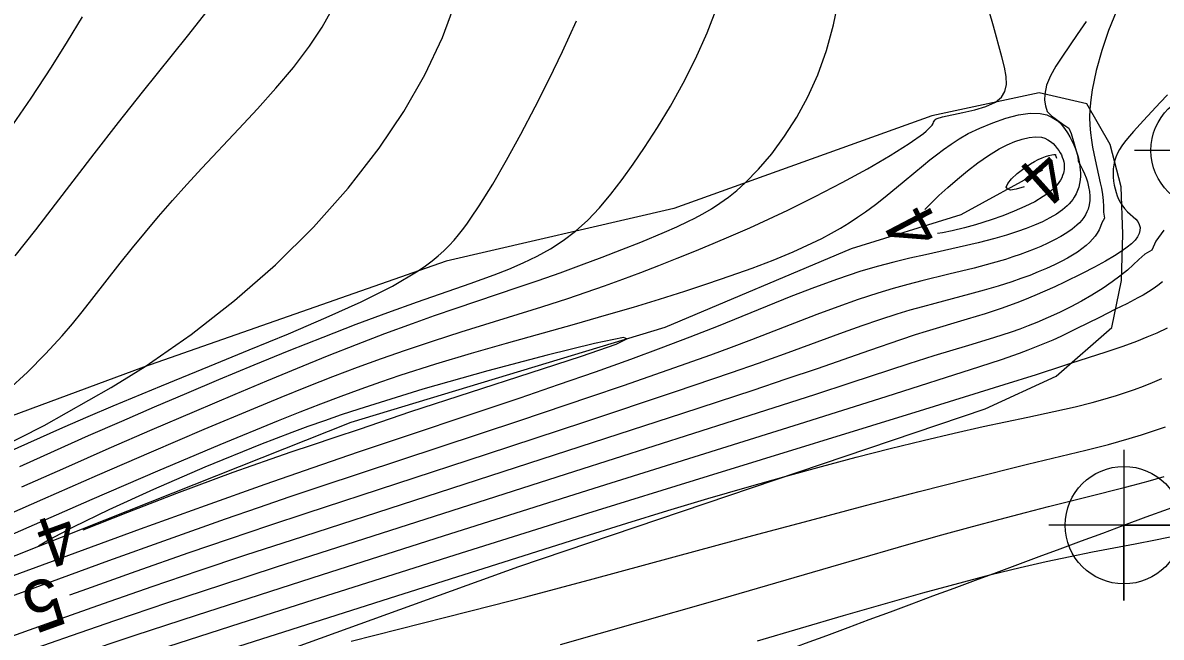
# Model space of a CAD drawing. Extents: x 2602990 to 2605851, y 618069 to 619180.
# Drawn here: x 2603661.29 to 2603706.7, y 618561.61 to 618586.13 of the extents above; entities that cross this region are included whole.
import ezdxf

# ---------------------------------------------------------------- set-up
doc = ezdxf.new("R2010")
doc.units = 0
for name, color, linetype in [('DTM Contours Major', 7, 'Continuous'), ('DTM Contours Major Text', 7, 'Continuous'), ('DTM Contours Minor', 7, 'Continuous'), ('DTM Contours Minor Text', 7, 'Continuous'), ('Exist DTM Breakline', 7, 'Continuous'), ('Exist DTM Crownline', 7, 'Continuous'), ('Exist Roads EOP', 7, 'Continuous'), ('Exist Roads EOP Cogo Point CELL', 7, 'Continuous'), ('Exist Roads Soil Cogo Point CELL', 7, 'Continuous'), ('PH Exist DTM Breakline', 7, 'Continuous')]:
    doc.layers.add(name, color=color, linetype=linetype)

# ---------------------------------------------------------------- blocks, each defined once
blk = doc.blocks.new('EXIST ROADS SOIL COGO POINT')
at = {"layer": 'Exist Roads Soil Cogo Point CELL'}
blk.add_lwpolyline([(0, -0.06), (0, 0.06), (0, 0), (0.06, 0), (-0.06, 0)], dxfattribs=at)
blk.add_circle((0, 0), 0.04688, dxfattribs=at)
blk = doc.blocks.new('EXIST ROADS EOP COGO POINT')
at = {"layer": 'Exist Roads EOP Cogo Point CELL'}
blk.add_lwpolyline([(0, 0.06), (0, -0.06), (0, 0), (0.06, 0), (-0.06, 0)], dxfattribs=at)
blk.add_circle((0, 0), 0.04688, dxfattribs=at)

msp = doc.modelspace()

# ---------------------------------------------------------------- linework, layer by layer
at = {"layer": 'DTM Contours Major'}
for points in [[(2603663.656, 618586.363), (2603663.065, 618585.381), (2603662.42, 618584.365), (2603661.612, 618583.127), (2603660.741, 618581.841)], [(2603700.574, 618579.49), (2603700.515, 618579.576), (2603700.576, 618579.721), (2603700.73, 618579.907), (2603700.951, 618580.112), (2603701.21, 618580.316), (2603701.481, 618580.5), (2603701.641, 618580.593), (2603701.794, 618580.672), (2603701.941, 618580.737), (2603702.08, 618580.789), (2603702.211, 618580.829), (2603702.334, 618580.857), (2603702.411, 618580.869), (2603702.477, 618580.873), (2603702.482, 618580.837), (2603702.495, 618580.804), (2603702.514, 618580.73)], [(2603701.233, 618579.586), (2603701.233, 618579.586), (2603700.915, 618579.491), (2603700.679, 618579.452), (2603700.574, 618579.49)], [(2603674.386, 618561.462), (2603678.162, 618562.411), (2603679.999, 618562.879), (2603681.355, 618563.232), (2603684.039, 618563.949), (2603688.206, 618565.079), (2603690.409, 618565.672), (2603692.663, 618566.273), (2603694.899, 618566.863), (2603697.048, 618567.423), (2603699.041, 618567.933), (2603701.366, 618568.513), (2603703.695, 618569.079), (2603704.595, 618569.31), (2603705.418, 618569.539), (2603705.909, 618569.687), (2603706.392, 618569.843), (2603706.871, 618570.007)]]:
    msp.add_lwpolyline(points, dxfattribs=at)
at = {"layer": 'DTM Contours Minor'}
for points in [[(2603697.753, 618582.315), (2603697.974, 618582.382), (2603698.78, 618582.545), (2603699.255, 618582.655), (2603699.706, 618582.791), (2603700.08, 618582.962), (2603700.321, 618583.157), (2603700.462, 618583.391), (2603700.519, 618583.666), (2603700.507, 618583.986), (2603700.442, 618584.355), (2603700.34, 618584.774), (2603700.006, 618586), (2603699.105, 618589.138)], [(2603659.274, 618568.608), (2603662.14, 618570.058), (2603664.819, 618571.571), (2603665.62, 618572.064), (2603666.173, 618572.419), (2603668.004, 618573.69), (2603669.741, 618575.045), (2603671.371, 618576.477), (2603672.884, 618577.975), (2603674.268, 618579.53), (2603675.51, 618581.133), (2603676.484, 618582.586), (2603677.327, 618584.058), (2603678.027, 618585.54), (2603678.572, 618587.021)], [(2603661.255, 618567.611), (2603663.005, 618568.389), (2603664.742, 618569.154), (2603666.456, 618569.901), (2603668.134, 618570.624), (2603669.765, 618571.318), (2603671.027, 618571.848), (2603672.254, 618572.355), (2603673.446, 618572.839), (2603674.607, 618573.297), (2603675.736, 618573.73), (2603676.838, 618574.136), (2603677.713, 618574.446), (2603678.57, 618574.742), (2603681.048, 618575.576), (2603681.845, 618575.849), (2603682.721, 618576.157), (2603683.575, 618576.466), (2603684.399, 618576.775), (2603685.188, 618577.079), (2603685.936, 618577.378), (2603686.89, 618577.776), (2603687.377, 618577.991), (2603687.84, 618578.209), (2603688.063, 618578.321), (2603688.416, 618578.51), (2603688.76, 618578.711), (2603689.098, 618578.931), (2603689.434, 618579.173), (2603689.769, 618579.443), (2603690.106, 618579.746), (2603690.635, 618580.285), (2603691.162, 618580.905), (2603691.674, 618581.599), (2603692.16, 618582.36), (2603692.605, 618583.18), (2603692.997, 618584.051), (2603693.343, 618585.026), (2603693.622, 618586.042), (2603693.837, 618587.091)], [(2603660.689, 618571.465), (2603661.477, 618572.189), (2603662.197, 618572.915), (2603662.857, 618573.639), (2603663.268, 618574.121), (2603663.662, 618574.602), (2603664.044, 618575.084), (2603665.173, 618576.533), (2603665.667, 618577.15), (2603666.179, 618577.773), (2603666.709, 618578.401), (2603667.259, 618579.035), (2603667.831, 618579.676), (2603668.426, 618580.324), (2603669.91, 618581.895), (2603670.658, 618582.7), (2603671.388, 618583.518), (2603672.082, 618584.351), (2603672.722, 618585.199), (2603673.229, 618585.961), (2603673.676, 618586.734)], [(2603668.636, 618586.59), (2603667.85, 618585.595), (2603666.056, 618583.357), (2603665.095, 618582.149), (2603664.122, 618580.904), (2603662.585, 618578.892), (2603661.793, 618577.867), (2603660.969, 618576.83)], [(2603661.168, 618568.424), (2603662.56, 618569.052), (2603663.915, 618569.657), (2603665.241, 618570.241), (2603666.543, 618570.807), (2603667.829, 618571.358), (2603669.106, 618571.896), (2603670.517, 618572.481), (2603671.911, 618573.048), (2603673.274, 618573.59), (2603674.591, 618574.1), (2603675.849, 618574.573), (2603677.034, 618575.001), (2603679.131, 618575.727), (2603679.615, 618575.899), (2603680.085, 618576.072), (2603680.678, 618576.304), (2603681.251, 618576.549), (2603681.804, 618576.817), (2603682.336, 618577.112), (2603682.846, 618577.443), (2603683.335, 618577.815), (2603683.824, 618578.257), (2603684.293, 618578.75), (2603684.749, 618579.289), (2603685.195, 618579.871), (2603685.637, 618580.493), (2603686.081, 618581.15), (2603686.602, 618581.954), (2603687.122, 618582.808), (2603687.633, 618583.716), (2603688.124, 618584.686), (2603688.587, 618585.723), (2603689.012, 618586.833)], [(2603704.926, 618586.63), (2603704.588, 618585.828), (2603704.325, 618585.02), (2603704.106, 618584.221), (2603703.944, 618583.454), (2603703.885, 618583.057), (2603703.859, 618582.803), (2603703.85, 618582.678), (2603703.841, 618582.353), (2603703.85, 618582.041), (2603703.874, 618581.741), (2603703.911, 618581.452), (2603703.957, 618581.173), (2603704.061, 618580.66), (2603704.266, 618579.747), (2603704.309, 618579.532), (2603704.351, 618579.28), (2603704.381, 618579.036), (2603704.396, 618578.8), (2603704.394, 618578.574), (2603704.428, 618578.336), (2603704.327, 618578.151), (2603704.279, 618578.008), (2603704.218, 618577.871), (2603704.144, 618577.74), (2603704.057, 618577.613), (2603703.958, 618577.491), (2603703.847, 618577.373), (2603703.698, 618577.237), (2603703.532, 618577.106), (2603703.352, 618576.979), (2603703.158, 618576.857), (2603702.951, 618576.737), (2603702.733, 618576.621), (2603702.435, 618576.472), (2603702.121, 618576.328), (2603701.793, 618576.187), (2603701.453, 618576.051), (2603701.101, 618575.921), (2603700.74, 618575.796), (2603700.196, 618575.622), (2603699.633, 618575.458), (2603699.047, 618575.299), (2603697.66, 618574.935), (2603697.169, 618574.802), (2603696.665, 618574.658), (2603696.145, 618574.502), (2603695.461, 618574.28), (2603694.751, 618574.036), (2603694.016, 618573.773), (2603691.651, 618572.91), (2603690.617, 618572.541), (2603689.545, 618572.167), (2603687.306, 618571.404), (2603683.695, 618570.199), (2603679.766, 618568.902), (2603672.624, 618566.566), (2603671.091, 618566.057), (2603669.524, 618565.529), (2603667.92, 618564.978), (2603665.805, 618564.237), (2603663.649, 618563.466), (2603663.154, 618563.287)], [(2603703.7, 618586.18), (2603703.345, 618585.658), (2603702.753, 618584.803), (2603702.494, 618584.397), (2603702.28, 618584.008), (2603702.126, 618583.637), (2603702.048, 618583.285), (2603702.044, 618583.046), (2603702.08, 618582.816), (2603702.148, 618582.594), (2603702.324, 618582.411), (2603702.776, 618582.085), (2603703.006, 618581.927), (2603703.109, 618581.71), (2603703.367, 618580.797), (2603703.384, 618580.602), (2603703.475, 618580.436), (2603703.558, 618580.271), (2603703.632, 618580.107), (2603703.696, 618579.944), (2603703.75, 618579.782), (2603703.801, 618579.59), (2603703.834, 618579.402), (2603703.849, 618579.218), (2603703.845, 618579.038), (2603703.821, 618578.865), (2603703.776, 618578.698), (2603703.73, 618578.581), (2603703.672, 618578.468), (2603703.603, 618578.358), (2603703.523, 618578.252), (2603703.433, 618578.149), (2603703.332, 618578.05), (2603703.144, 618577.892), (2603702.932, 618577.743), (2603702.698, 618577.601), (2603702.445, 618577.465), (2603702.176, 618577.335), (2603701.894, 618577.209), (2603701.628, 618577.099), (2603701.354, 618576.992), (2603701.071, 618576.889), (2603700.781, 618576.788), (2603700.482, 618576.691), (2603699.947, 618576.532), (2603699.234, 618576.34), (2603698.226, 618576.093), (2603697.151, 618575.832), (2603696.584, 618575.686), (2603696, 618575.525), (2603695.399, 618575.345), (2603694.61, 618575.086), (2603693.797, 618574.797), (2603692.963, 618574.486), (2603690.352, 618573.482), (2603689.541, 618573.177), (2603688.717, 618572.873), (2603687.017, 618572.264), (2603685.233, 618571.644), (2603683.896, 618571.187), (2603681.099, 618570.247), (2603673.177, 618567.623), (2603671.946, 618567.209), (2603670.677, 618566.776), (2603669.361, 618566.32), (2603667.09, 618565.516), (2603664.706, 618564.658), (2603659.771, 618562.855)], [(2603660.605, 618568.964), (2603662.885, 618569.977), (2603663.904, 618570.42), (2603664.895, 618570.843), (2603666.822, 618571.65), (2603668.733, 618572.433), (2603670.319, 618573.076), (2603671.889, 618573.723), (2603673.397, 618574.366), (2603674.793, 618575.002), (2603676.03, 618575.626), (2603677.058, 618576.232), (2603677.349, 618576.431), (2603677.614, 618576.629), (2603677.858, 618576.829), (2603678.083, 618577.033), (2603678.294, 618577.242), (2603678.494, 618577.46), (2603678.667, 618577.663), (2603678.835, 618577.875), (2603679.001, 618578.096), (2603679.165, 618578.328), (2603679.497, 618578.827), (2603680.032, 618579.691), (2603680.589, 618580.653), (2603681.158, 618581.688), (2603681.726, 618582.77), (2603682.282, 618583.876), (2603682.815, 618584.981), (2603683.101, 618585.595), (2603683.373, 618586.205)], [(2603706.952, 618583.26), (2603706.654, 618582.955), (2603705.989, 618582.233), (2603705.586, 618581.788), (2603705.349, 618581.512), (2603705.234, 618581.368), (2603705.128, 618581.225), (2603705.033, 618581.079), (2603704.951, 618580.93), (2603704.883, 618580.774), (2603704.831, 618580.61), (2603704.8, 618580.458), (2603704.781, 618580.3), (2603704.775, 618580.138), (2603704.78, 618579.973), (2603704.796, 618579.809), (2603704.823, 618579.646), (2603704.855, 618579.5), (2603704.895, 618579.359), (2603704.941, 618579.224), (2603704.995, 618579.096), (2603705.054, 618578.977), (2603705.119, 618578.868), (2603705.231, 618578.718), (2603705.35, 618578.591), (2603705.68, 618578.291), (2603705.76, 618578.198), (2603705.821, 618578.086), (2603705.849, 618577.968), (2603705.845, 618577.844), (2603705.81, 618577.717), (2603705.745, 618577.588), (2603705.651, 618577.459), (2603705.585, 618577.387), (2603705.511, 618577.316), (2603705.341, 618577.174), (2603705.143, 618577.031), (2603704.828, 618576.828), (2603704.47, 618576.618), (2603704.033, 618576.381), (2603703.546, 618576.129), (2603702.833, 618575.778), (2603702.452, 618575.599), (2603702.057, 618575.42), (2603701.652, 618575.246), (2603701.238, 618575.077), (2603700.932, 618574.959), (2603700.308, 618574.735), (2603699.668, 618574.523), (2603698.955, 618574.303), (2603697.321, 618573.812), (2603696.883, 618573.674), (2603696.303, 618573.484), (2603695.064, 618573.058), (2603692.97, 618572.328), (2603691.727, 618571.905), (2603690.405, 618571.464), (2603687.6, 618570.545), (2603677.367, 618567.221), (2603672.03, 618565.492), (2603670.18, 618564.884), (2603668.314, 618564.262), (2603666.443, 618563.625), (2603664.502, 618562.95), (2603662.58, 618562.269), (2603660.69, 618561.591)], [(2603701.868, 618582.508), (2603702.128, 618582.451), (2603702.35, 618582.355), (2603702.539, 618582.228), (2603702.699, 618582.078), (2603702.837, 618581.911), (2603702.956, 618581.735), (2603703.051, 618581.577), (2603703.135, 618581.419), (2603703.21, 618581.26), (2603703.275, 618581.101), (2603703.331, 618580.942), (2603703.378, 618580.784), (2603703.411, 618580.651), (2603703.436, 618580.519), (2603703.455, 618580.388), (2603703.468, 618580.258), (2603703.473, 618580.131), (2603703.471, 618580.005), (2603703.46, 618579.857), (2603703.438, 618579.712), (2603703.404, 618579.571), (2603703.358, 618579.433), (2603703.3, 618579.3), (2603703.229, 618579.172), (2603703.168, 618579.081), (2603703.101, 618578.994), (2603703.026, 618578.908), (2603702.945, 618578.826), (2603702.856, 618578.745), (2603702.761, 618578.667), (2603702.522, 618578.499), (2603702.254, 618578.341), (2603701.959, 618578.193), (2603701.643, 618578.053), (2603701.308, 618577.922), (2603700.959, 618577.798), (2603700.518, 618577.655), (2603700.059, 618577.521), (2603699.4, 618577.348), (2603698.643, 618577.172), (2603697.29, 618576.877), (2603696.672, 618576.737), (2603696.029, 618576.581), (2603695.364, 618576.403), (2603694.68, 618576.202), (2603693.782, 618575.903), (2603692.861, 618575.567), (2603691.922, 618575.202), (2603689.03, 618574.03), (2603687.897, 618573.584), (2603686.738, 618573.142), (2603685.53, 618572.697), (2603684.118, 618572.193), (2603682.638, 618571.678), (2603681.111, 618571.157), (2603674.669, 618568.995), (2603672.861, 618568.378), (2603670.944, 618567.71), (2603668.563, 618566.859), (2603665.974, 618565.919), (2603657.242, 618562.722)], [(2603658.683, 618564.768), (2603664.059, 618567.116), (2603666.676, 618568.248), (2603669.17, 618569.308), (2603671.484, 618570.26), (2603672.348, 618570.605), (2603673.181, 618570.929), (2603673.991, 618571.235), (2603674.783, 618571.525), (2603675.567, 618571.801), (2603676.348, 618572.066), (2603677.764, 618572.519), (2603679.182, 618572.946), (2603680.586, 618573.351), (2603683.296, 618574.11), (2603684.572, 618574.473), (2603685.648, 618574.789), (2603686.685, 618575.106), (2603687.697, 618575.426), (2603688.61, 618575.723), (2603689.508, 618576.028), (2603690.381, 618576.34), (2603691.22, 618576.661), (2603692.016, 618576.99), (2603692.76, 618577.33), (2603693.159, 618577.529), (2603693.539, 618577.733), (2603693.903, 618577.94), (2603694.25, 618578.151), (2603694.582, 618578.368), (2603694.902, 618578.589), (2603695.299, 618578.883), (2603695.683, 618579.185), (2603696.438, 618579.809), (2603697.216, 618580.455), (2603697.471, 618580.658), (2603697.737, 618580.863), (2603698.018, 618581.07), (2603698.319, 618581.28), (2603698.643, 618581.493), (2603698.995, 618581.71), (2603699.465, 618581.929), (2603699.975, 618582.138), (2603700.497, 618582.319), (2603701.006, 618582.453), (2603701.472, 618582.522), (2603701.868, 618582.508)], [(2603659.936, 618566.175), (2603662.086, 618567.126), (2603664.265, 618568.08), (2603666.425, 618569.017), (2603668.522, 618569.913), (2603670.51, 618570.745), (2603671.603, 618571.193), (2603672.65, 618571.615), (2603673.661, 618572.011), (2603674.643, 618572.383), (2603675.603, 618572.735), (2603676.55, 618573.067), (2603677.669, 618573.44), (2603678.778, 618573.794), (2603681.998, 618574.797), (2603683.026, 618575.129), (2603683.767, 618575.38), (2603684.496, 618575.636), (2603685.219, 618575.899), (2603685.94, 618576.169), (2603686.663, 618576.448), (2603687.393, 618576.737), (2603688.101, 618577.022), (2603688.819, 618577.319), (2603689.547, 618577.629), (2603690.287, 618577.953), (2603691.037, 618578.294), (2603691.798, 618578.653), (2603692.891, 618579.194), (2603693.964, 618579.752), (2603694.975, 618580.306), (2603695.88, 618580.834), (2603696.639, 618581.312), (2603697.208, 618581.718), (2603697.321, 618581.811), (2603697.418, 618581.896), (2603697.496, 618581.975), (2603697.556, 618582.046), (2603697.597, 618582.109), (2603697.617, 618582.164), (2603697.667, 618582.246), (2603697.686, 618582.27), (2603697.713, 618582.293), (2603697.753, 618582.315)], [(2603697.269, 618578.68), (2603697.27, 618578.682), (2603697.528, 618578.951), (2603697.823, 618579.236), (2603698.18, 618579.562), (2603698.564, 618579.892), (2603698.969, 618580.22), (2603699.387, 618580.536), (2603699.813, 618580.834), (2603700.238, 618581.105), (2603700.553, 618581.259), (2603700.859, 618581.387), (2603701.153, 618581.485), (2603701.429, 618581.551), (2603701.684, 618581.58), (2603701.915, 618581.571)], [(2603701.915, 618581.571), (2603702.05, 618581.526), (2603702.172, 618581.465), (2603702.283, 618581.391), (2603702.382, 618581.307), (2603702.471, 618581.216), (2603702.55, 618581.12), (2603702.611, 618581.033), (2603702.665, 618580.946), (2603702.712, 618580.857), (2603702.751, 618580.768), (2603702.782, 618580.678), (2603702.805, 618580.587), (2603702.818, 618580.51), (2603702.826, 618580.433), (2603702.827, 618580.356), (2603702.822, 618580.279), (2603702.811, 618580.201), (2603702.794, 618580.124), (2603702.764, 618580.032), (2603702.725, 618579.939), (2603702.676, 618579.848), (2603702.616, 618579.756), (2603702.547, 618579.666), (2603702.466, 618579.575), (2603702.33, 618579.446), (2603702.171, 618579.319), (2603701.99, 618579.193), (2603701.649, 618578.991), (2603701.26, 618578.796), (2603700.834, 618578.609), (2603700.381, 618578.432), (2603699.912, 618578.267), (2603699.288, 618578.071), (2603698.85, 618577.949), (2603698.359, 618577.831), (2603697.966, 618577.753), (2603697.77, 618577.724)], [(2603706.794, 618577.859), (2603706.482, 618577.422), (2603706.316, 618577.059), (2603706.041, 618576.901), (2603705.804, 618576.689), (2603705.577, 618576.471), (2603705.347, 618576.265), (2603705.112, 618576.071), (2603705.051, 618576.023), (2603704.74, 618575.789), (2603704.384, 618575.545), (2603703.922, 618575.256), (2603703.512, 618575.021), (2603703.085, 618574.792), (2603702.643, 618574.574), (2603702.191, 618574.366), (2603701.732, 618574.171), (2603701.393, 618574.037), (2603701.051, 618573.91), (2603700.707, 618573.789), (2603700.01, 618573.56), (2603699.007, 618573.256), (2603697.62, 618572.838), (2603696.634, 618572.523), (2603694.312, 618571.759), (2603692.873, 618571.291), (2603689.628, 618570.251), (2603683.294, 618568.231), (2603671.398, 618564.404), (2603669.221, 618563.694), (2603667.062, 618562.98), (2603664.953, 618562.269), (2603663.215, 618561.67), (2603661.54, 618561.082)], [(2603706.747, 618575.789), (2603706.562, 618575.648), (2603706.375, 618575.517), (2603706.186, 618575.393), (2603705.977, 618575.268), (2603705.764, 618575.149), (2603705.325, 618574.922), (2603704.872, 618574.697), (2603704.231, 618574.375), (2603703.308, 618573.912), (2603702.689, 618573.616), (2603702.37, 618573.471), (2603702.045, 618573.33), (2603701.713, 618573.194), (2603701.375, 618573.061), (2603701.029, 618572.933), (2603700.314, 618572.682), (2603699.442, 618572.396), (2603695.715, 618571.202), (2603692.259, 618570.113), (2603684.069, 618567.551), (2603678.055, 618565.643), (2603673.231, 618564.106), (2603670.713, 618563.298), (2603668.203, 618562.486), (2603665.764, 618561.685), (2603663.454, 618560.912)], [(2603706.93, 618573.941), (2603706.517, 618573.751), (2603706.118, 618573.581), (2603705.706, 618573.417), (2603705.162, 618573.217), (2603704.485, 618572.986), (2603703.072, 618572.532), (2603702.794, 618572.44), (2603701.706, 618572.08), (2603700.419, 618571.68), (2603697.25, 618570.706), (2603688.621, 618568.045), (2603683.641, 618566.497), (2603678.522, 618564.888), (2603672.858, 618563.094), (2603669.949, 618562.165), (2603667.103, 618561.249)], [(2603685.378, 618573.524), (2603685.244, 618573.57), (2603684.099, 618573.334), (2603682.207, 618572.872), (2603679.833, 618572.244), (2603677.241, 618571.506), (2603674.695, 618570.717), (2603673.995, 618570.485), (2603673.318, 618570.252), (2603672.661, 618570.019), (2603672.021, 618569.784), (2603671.393, 618569.548), (2603670.775, 618569.309), (2603668.555, 618568.404), (2603666.509, 618567.513), (2603664.727, 618566.693), (2603663.301, 618566), (2603662.321, 618565.493), (2603661.919, 618565.253)], [(2603663.703, 618565.899), (2603665.481, 618566.606), (2603667.434, 618567.36), (2603669.686, 618568.195), (2603671.195, 618568.73), (2603672.001, 618569.008), (2603672.852, 618569.296), (2603673.754, 618569.596), (2603674.716, 618569.909), (2603676.773, 618570.619), (2603679.15, 618571.397), (2603681.523, 618572.159), (2603683.568, 618572.823), (2603684.961, 618573.306), (2603685.378, 618573.524)], [(2603669.621, 618561.164), (2603676.203, 618563.26), (2603683.68, 618565.629), (2603685.378, 618566.159), (2603687.016, 618566.664), (2603688.611, 618567.144), (2603690.18, 618567.604), (2603691.74, 618568.046), (2603693.14, 618568.427), (2603694.528, 618568.793), (2603695.886, 618569.138), (2603697.195, 618569.46), (2603698.438, 618569.753), (2603699.594, 618570.015), (2603701.38, 618570.398), (2603702.418, 618570.619), (2603703.258, 618570.809), (2603703.944, 618570.98), (2603704.272, 618571.069), (2603704.592, 618571.161), (2603704.906, 618571.257), (2603705.267, 618571.374), (2603705.625, 618571.5), (2603705.984, 618571.633), (2603706.347, 618571.777), (2603706.717, 618571.931)], [(2603682.739, 618561.33), (2603685.827, 618562.203), (2603688.806, 618563.059), (2603694.25, 618564.64), (2603696.624, 618565.321), (2603697.947, 618565.693), (2603699.163, 618566.028), (2603700.273, 618566.328), (2603701.284, 618566.596), (2603702.197, 618566.832), (2603703.795, 618567.231), (2603705.221, 618567.585), (2603705.578, 618567.679), (2603706.178, 618567.844), (2603706.809, 618568.031)], [(2603690.594, 618561.476), (2603694.025, 618562.487), (2603697.182, 618563.387), (2603699.911, 618564.116), (2603701.071, 618564.4), (2603702.113, 618564.637), (2603703.065, 618564.839), (2603703.954, 618565.016), (2603705.651, 618565.342), (2603706.464, 618565.501), (2603707.31, 618565.674)]]:
    msp.add_lwpolyline(points, dxfattribs=at)
at = {"layer": 'Exist DTM Breakline'}
msp.add_spline([(2603647.352, 618520.802), (2603704.337, 618541.966), (2603758.983, 618562.663), (2603811.118, 618582.434), (2603865.604, 618602.567), (2603913.966, 618621.231), (2603963.574, 618640.143), (2603974.725, 618636.355), (2603978.77, 618630.138), (2603971.844, 618627.992), (2603956.88, 618621.982), (2603923.969, 618609.772), (2603877.426, 618591.796), (2603827.273, 618571.857), (2603776.875, 618552.809), (2603720.479, 618530.104), (2603675.109, 618514.176), (2603657.355, 618505.354), (2603640.368, 618498.804), (2603619.191, 618491.366), (2603591.676, 618480.386)], degree=3, dxfattribs=at)
at = {"layer": 'Exist DTM Crownline'}
msp.add_spline([(2603233.488, 618380.754), (2603285.185, 618400.095), (2603335.457, 618418.629), (2603390.812, 618439.069), (2603440.087, 618457.325), (2603493.996, 618477.231), (2603542.655, 618495.301), (2603600.808, 618516.867), (2603653.659, 618536.362), (2603706.222, 618555.742), (2603764.811, 618577.593), (2603823.52, 618599.847), (2603878.564, 618620.56), (2603937.951, 618643.078), (2603997.369, 618665.789), (2604036.209, 618680.665), (2604055.311, 618688.017)], degree=3, dxfattribs=at)
at = {"layer": 'Exist Roads EOP'}
for points in [[(2603230.17, 618389.98), (2603282.929, 618409.597), (2603332.773, 618427.868), (2603388.167, 618448.413), (2603437.203, 618466.721), (2603490.778, 618486.527), (2603539.039, 618504.558), (2603597.451, 618526.156), (2603651.053, 618545.972), (2603705.208, 618566.084), (2603762.02, 618587.183), (2603820.334, 618609.162), (2603876.341, 618629.99), (2603934.909, 618652.28), (2603996.409, 618675.568), (2604033.216, 618689.957), (2604052.01, 618697.199)], [(2604034.633, 618668.486), (2603984.89, 618650.123), (2603936.767, 618631.654), (2603888.195, 618613.335), (2603837.766, 618594.258), (2603782.918, 618573.705), (2603731.939, 618554.39), (2603671.126, 618532.171), (2603621.822, 618514.106), (2603561.545, 618491.877), (2603506.421, 618471.293), (2603452.163, 618451.33), (2603398.364, 618431.316), (2603341.431, 618410.355), (2603281.65, 618388.199), (2603223.033, 618366.475), (2603185.717, 618352.612)]]:
    msp.add_spline(points, degree=3, dxfattribs=at)
at = {"layer": 'PH Exist DTM Breakline'}
for points in [[(2603705.164, 618577.697), (2603705.091, 618579.589), (2603704.663, 618581.271), (2603703.724, 618582.897), (2603701.827, 618583.336), (2603697.541, 618582.418), (2603687.253, 618578.721), (2603678.174, 618576.623), (2603666.102, 618572.394), (2603643.492, 618564.006), (2603616.812, 618553.628), (2603590.871, 618545.866), (2603571.822, 618539.052), (2603544.534, 618528.258), (2603518.966, 618519.12), (2603485.62, 618505.853), (2603447.747, 618490.489), (2603438.798, 618485.938), (2603436.118, 618483.299), (2603434.252, 618481.3)], [(2603435.879, 618478.915), (2603449.565, 618484.741), (2603462.026, 618490.881), (2603491.087, 618501.598), (2603513.203, 618510.293), (2603534.552, 618518.577), (2603557.552, 618526.043), (2603578.968, 618534.328), (2603593.177, 618540.018), (2603605.222, 618544.41), (2603632.452, 618554.135), (2603653.005, 618561.707), (2603674.385, 618570.193), (2603686.907, 618573.987), (2603694.343, 618577.121), (2603698.717, 618578.477), (2603701.98, 618580.257)], [(2603699.669, 618570.731), (2603702.502, 618572.036), (2603704.725, 618573.971), (2603705.105, 618575.852), (2603705.164, 618577.697)], [(2603433.996, 618481.025), (2603435.039, 618479.196), (2603436.539, 618477.73), (2603439.924, 618476.848), (2603445.649, 618477.117), (2603451.918, 618478.979), (2603471.67, 618486.926), (2603497.083, 618496.164), (2603518.517, 618504.591), (2603548.361, 618515.465), (2603589.296, 618531.427), (2603623.154, 618544.648), (2603656.373, 618555.51), (2603681.075, 618564.434), (2603699.669, 618570.731)]]:
    msp.add_lwpolyline(points, dxfattribs=at)

# ---------------------------------------------------------------- block references
at = {"layer": 'Exist Roads EOP Cogo Point CELL', "xscale": 50, "yscale": 50}
msp.add_blockref('EXIST ROADS EOP COGO POINT', (2603705.208, 618566.084), dxfattribs=at)
at = {"layer": 'Exist Roads Soil Cogo Point CELL', "xscale": 50, "yscale": 50}
msp.add_blockref('EXIST ROADS SOIL COGO POINT', (2603708.631, 618581.04), dxfattribs=at)

# ---------------------------------------------------------------- texts
at = {"layer": 'DTM Contours Major Text'}
msp.add_text('4', height=2, rotation=221.7808, dxfattribs=at).set_placement((2603701.972, 618581.162))
at = {"layer": 'DTM Contours Minor Text'}
for s, rotation, p in [('4', 117.6381, (2603698.011, 618577.721)), ('4', 199.8938, (2603663.048, 618566.692)), ('5', 199.9056, (2603662.487, 618564.109))]:
    msp.add_text(s, height=2, rotation=rotation, dxfattribs=at).set_placement(p)

doc.saveas('drawing.dxf')
